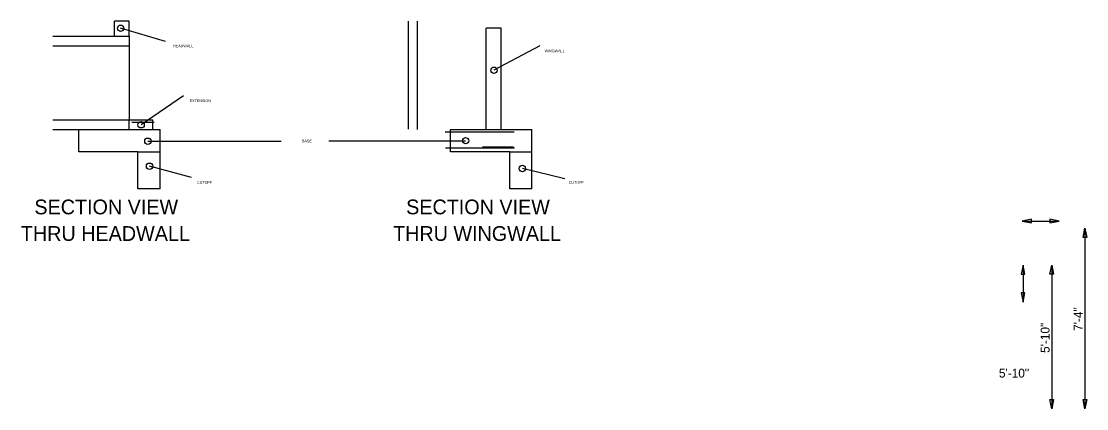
# Model space of a CAD drawing. Extents: x -1609 to 1184, y -412 to 394.
# Drawn here: x 1140.59 to 1183.87, y 240.02 to 255.76 of the extents above; entities that cross this region are included whole.
import ezdxf

# ---------------------------------------------------------------- set-up
doc = ezdxf.new("R2010")
doc.units = 0
for name, color, linetype in [('BD_P_Building', 7, 'Continuous'), ('DR_P_Headwall', 7, 'Continuous'), ('SH_Data', 7, 'Continuous'), ('ST_Details', 7, 'Continuous'), ('ST_Text', 7, 'Continuous')]:
    doc.layers.add(name, color=color, linetype=linetype)

msp = doc.modelspace()

# ---------------------------------------------------------------- linework, layer by layer
at = {"layer": 'DR_P_Headwall'}
for p, q in [((1144.376, 255.161), (1144.376, 255.76)), ((1144.976, 255.76), (1144.376, 255.76)), ((1144.976, 255.161), (1144.976, 255.76)), ((1160.078, 255.476), (1159.478, 255.476)), ((1159.478, 251.36), (1159.478, 255.476)), ((1160.078, 251.36), (1160.078, 255.476)), ((1144.976, 251.76), (1145.926, 251.76)), ((1144.976, 251.36), (1144.976, 251.76)), ((1145.926, 251.36), (1145.926, 251.76)), ((1142.926, 251.36), (1144.976, 251.36)), ((1142.926, 250.46), (1142.926, 251.36)), ((1145.926, 251.36), (1146.226, 251.36)), ((1146.226, 248.96), (1146.226, 251.36)), ((1158.028, 251.36), (1159.478, 251.36)), ((1158.028, 250.46), (1158.028, 251.36)), ((1160.078, 251.36), (1161.328, 251.36)), ((1161.328, 248.96), (1161.328, 251.36)), ((1145.326, 250.46), (1142.926, 250.46)), ((1145.326, 248.96), (1145.326, 250.46)), ((1160.428, 250.46), (1158.028, 250.46)), ((1160.428, 248.96), (1160.428, 250.46)), ((1146.226, 248.96), (1145.326, 248.96)), ((1161.328, 248.96), (1160.428, 248.96))]:
    msp.add_line(p, q, dxfattribs=at)
at = {"layer": 'SH_Data'}
for p, q in [((1146.444, 254.947), (1144.623, 255.478)), ((1161.656, 254.763), (1159.789, 253.771)), ((1147.181, 252.733), (1145.453, 251.557)), ((1145.729, 250.888), (1151.146, 250.897)), ((1153.082, 250.901), (1158.637, 250.911)), ((1147.504, 249.412), (1145.798, 249.873)), ((1162.671, 249.365), (1160.942, 249.781))]:
    msp.add_line(p, q, dxfattribs=at)
for centre in [(1144.623, 255.478), (1159.789, 253.771), (1145.453, 251.557), (1158.637, 250.911), (1145.729, 250.888), (1145.798, 249.873), (1160.942, 249.781)]:
    msp.add_circle(centre, 0.13, dxfattribs=at)
at = {"layer": 'ST_Details'}
for p, q in [((1156.31, 251.374), (1156.31, 255.761)), ((1156.678, 251.36), (1156.678, 255.761)), ((1141.867, 255.161), (1144.976, 255.161)), ((1144.976, 255.161), (1144.976, 255.158)), ((1144.976, 255.161), (1144.976, 254.76)), ((1141.867, 254.76), (1144.976, 254.76)), ((1144.976, 254.76), (1144.976, 251.76)), ((1141.867, 251.76), (1144.976, 251.76)), ((1144.976, 251.36), (1144.976, 251.76)), ((1145.076, 251.66), (1145.987, 251.66)), ((1141.867, 251.36), (1144.976, 251.36)), ((1144.976, 251.36), (1146.226, 251.36)), ((1160.611, 251.253), (1157.811, 251.253)), ((1159.478, 251.36), (1160.078, 251.36)), ((1160.62, 250.608), (1157.819, 250.608)), ((1159.327, 250.66), (1160.578, 250.66)), ((1145.326, 250.46), (1146.226, 250.46)), ((1160.428, 250.46), (1161.328, 250.46))]:
    msp.add_line(p, q, dxfattribs=at)
msp.add_lwpolyline([(1160.578, 251.253), (1159.378, 251.253)], dxfattribs=at)
at = {"layer": 'ST_Text'}
for p, q in [((1181.246, 247.641), (1182.746, 247.641)), ((1183.792, 247.356), (1183.792, 240.022)), ((1181.28, 245.855), (1181.28, 244.355)), ((1182.45, 245.855), (1182.45, 240.022))]:
    msp.add_line(p, q, dxfattribs=at)
for points in [[(1181.619, 247.716), (1181.246, 247.641), (1181.619, 247.567)], [(1182.373, 247.567), (1182.746, 247.641), (1182.373, 247.716)], [(1183.718, 246.982), (1183.792, 247.356), (1183.867, 246.982)], [(1181.355, 245.481), (1181.28, 245.855), (1181.205, 245.481)], [(1182.375, 245.481), (1182.45, 245.855), (1182.525, 245.481)], [(1181.205, 244.728), (1181.28, 244.355), (1181.355, 244.728)], [(1182.525, 240.395), (1182.45, 240.022), (1182.375, 240.395)], [(1183.867, 240.395), (1183.792, 240.022), (1183.718, 240.395)]]:
    msp.add_lwpolyline(points, close=True, dxfattribs=at)

# ---------------------------------------------------------------- texts
at = {"layer": 'BD_P_Building'}
for s, p in [('HEADWALL', (1146.754, 254.71)), ('WINGWALL', (1161.845, 254.503)), ('EXTENSION', (1147.428, 252.479)), ('BASE', (1151.991, 250.845)), ('CUTOFF', (1147.729, 249.158)), ('CUTOFF', (1162.83, 249.158))]:
    msp.add_text(s, height=0.108, dxfattribs=at).set_placement(p)
at = {"layer": 'ST_Text'}
for s, height, p in [('SECTION VIEW', 0.6, (1141.119, 247.919)), ('SECTION VIEW', 0.6, (1156.221, 247.919)), ('THRU HEADWALL', 0.6, (1140.57, 246.839)), ('THRU WINGWALL', 0.6, (1155.69, 246.839)), ('5\'-10"', 0.36, (1180.301, 241.286))]:
    msp.add_text(s, height=height, dxfattribs=at).set_placement(p)
for s, p in [('7\'-4"', (1183.7, 243.183)), ('5\'-10"', (1182.358, 242.286))]:
    msp.add_text(s, height=0.36, rotation=90, dxfattribs=at).set_placement(p)

doc.saveas('drawing.dxf')
